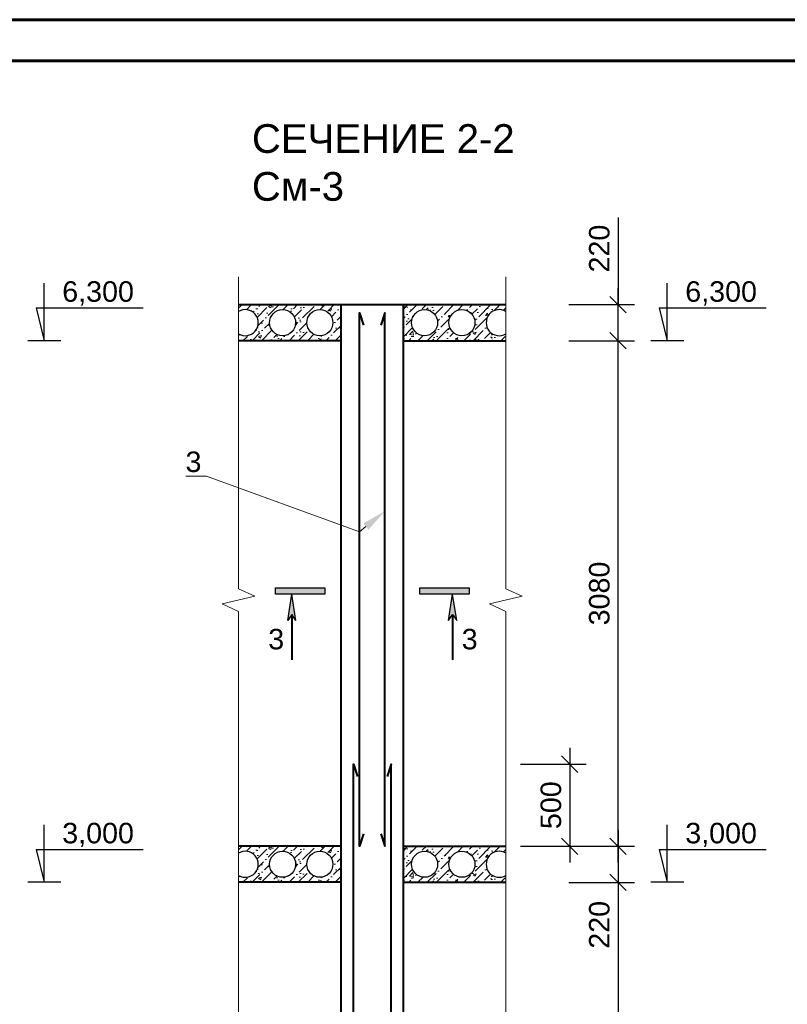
# Model space of a CAD drawing. Header units: millimetres. Extents: x 2063114 to 14983986, y -126020516 to 213791.
# Tile 408 of 656: x 2352024 to 2361382, y -919000 to -907001. Entities that reach past the tile are written whole.
import ezdxf
from ezdxf import colors
from ezdxf.entities.mleader import LeaderData, LeaderLine
from ezdxf.math import Vec2, Vec3

# ---------------------------------------------------------------- set-up
doc = ezdxf.new("R2010")
doc.units = ezdxf.units.MM
doc.layers.get('Defpoints').update_dxf_attribs({"color": 6, "lineweight": 35})
for name, color, linetype, lineweight in [('.', 7, 'Continuous', 15), ('PLAN', 250, 'Continuous', 25), ('РАЗМЕР АР', 150, 'Continuous', 20), ('Сплошная толстая', 7, 'Continuous', 40)]:
    doc.layers.add(name, color=color, linetype=linetype, lineweight=lineweight)
doc.layers.add('_print', color=6, linetype='Continuous', lineweight=60, plot=False)
doc.layers.add('PDF _leader', color=7, linetype='Continuous')
doc.styles.get("Standard").update_dxf_attribs({"font": 'arial.ttf'})
doc.dimstyles.new('STANDARD$0', dxfattribs={"dimtxt": 250, "dimasz": 200, "dimexe": 200, "dimexo": 300, "dimgap": 100, "dimtad": 1, "dimdec": 0, "dimzin": 1, "dimdsep": 46, "dimtxsty": 'Standard', "dimblk1": 'OBLIQUE', "dimblk2": 'OBLIQUE', "dimsah": 1, "dimcen": 2.5, "dimdle": 200, "dimadec": 0, "dimazin": 0, "dimtfac": 1, "dimtdec": 0, "dimtmove": 0, "dimatfit": 3, "dimldrblk": 'OBLIQUE', "dimfxl": 600, "dimfxlon": 1, "dimtolj": 1, "dimtzin": 1, "dimarcsym": 0})
pattern_1 = [(50, (2293550.68, -1264399.18), (364.36934, -31.87817), [38.1, -419.1]), (355, (2293550.68, -1264399.18), (-70.48684, 382.1137), [30.48, -335.28117]), (100.45144, (2293581.04, -1264401.83), (293.8825, 350.2355), [32.38, -356.1805]), (46.1842, (2293550.68, -1264297.58), (542.1581, -84.08466), [57.15, -628.65]), (96.63556, (2293595.86, -1264304.6), (474.8083, 494.85225), [48.57005, -534.2712]), (351.18415, (2293550.7, -1264297.6), (474.8083, 494.85225), [45.7199, -502.9195]), (21, (2293601.48, -1264322.98), (303.22878, -204.5304), [38.1, -419.1]), (326, (2293601.48, -1264322.98), (123.60406, 368.37593), [30.48, -335.28]), (71.45144, (2293626.75, -1264340.02), (426.83284, 163.84554), [32.38, -356.17988]), (37.5, (2293550.68, -1264399.18), (6.177207, 169.11008), [0, -331.216, 0, -340.36, 0, -336.55]), (7.5, (2293550.68, -1264399.18), (133.639325, 200.36115), [0, -194.056, 0, -323.596, 0, -128.27]), (327.5, (2293437.39, -1264399.18), (271.18119, -11.45749), [0, -127, 0, -396.24, 0, -525.78]), (317.5, (2293386.6, -1264399.18), (296.25836, 50.85298), [0, -165.1, 0, -263.144, 0, -373.38])]
pattern_2 = [(45, (2293550.68, -1264977.295), (42.09495, 154.348152), [198.4375, -39.6875, 0, -39.6875])]
pattern_3 = [(50, (2293550.68, -1270999.18), (364.36934, -31.87817), [38.1, -419.1]), (355, (2293550.68, -1270999.18), (-70.48684, 382.1137), [30.48, -335.28117]), (100.45144, (2293581.04, -1271001.83), (293.8825, 350.2355), [32.38, -356.1805]), (46.1842, (2293550.68, -1270897.58), (542.1581, -84.08466), [57.15, -628.65]), (96.63556, (2293595.86, -1270904.6), (474.8083, 494.85225), [48.57005, -534.2712]), (351.18415, (2293550.7, -1270897.6), (474.8083, 494.85225), [45.7199, -502.9195]), (21, (2293601.48, -1270922.98), (303.22878, -204.5304), [38.1, -419.1]), (326, (2293601.48, -1270922.98), (123.60406, 368.37593), [30.48, -335.28]), (71.45144, (2293626.75, -1270940.02), (426.83284, 163.84554), [32.38, -356.17988]), (37.5, (2293550.68, -1270999.18), (6.177207, 169.11008), [0, -331.216, 0, -340.36, 0, -336.55]), (7.5, (2293550.68, -1270999.18), (133.639325, 200.36115), [0, -194.056, 0, -323.596, 0, -128.27]), (327.5, (2293437.39, -1270999.18), (271.18119, -11.45749), [0, -127, 0, -396.24, 0, -525.78]), (317.5, (2293386.6, -1270999.18), (296.25836, 50.85298), [0, -165.1, 0, -263.144, 0, -373.38])]
pattern_4 = [(45, (2293550.68, -1271577.295), (42.09495, 154.348152), [198.4375, -39.6875, 0, -39.6875])]

# ---------------------------------------------------------------- blocks, each defined once
blk = doc.blocks.new('*U1590')
at = {"color": 0, "ltscale": 25}
blk.add_lwpolyline([(-59400, 42000), (0, 42000), (0, 0), (-59400, 0)], close=True, dxfattribs=at)
at = {"color": 0, "lineweight": 60, "ltscale": 25}
blk.add_lwpolyline([(-57400, 41500), (-500, 41500), (-500, 500), (-57400, 500)], close=True, dxfattribs=at)
blk = doc.blocks.new('_Oblique')
at = {"color": 0, "linetype": 'ByBlock', "lineweight": -2}
blk.add_line((-0.5, -0.5), (0.5, 0.5), dxfattribs=at)
blk = doc.blocks.new('*D2343')
at = {"layer": 'Defpoints', "color": 0, "lineweight": 30, "transparency": 16777216}
for p in [(2356472, -916074), (2356462, -917074), (2358729, -917074)]:
    blk.add_point(p, dxfattribs=at)
at = {"layer": 'РАЗМЕР АР', "color": 0, "lineweight": -2, "transparency": 16777216}
for p, q in [((2358729, -915874), (2358729, -917274)), ((2358129, -916074), (2358929, -916074)), ((2358129, -917074), (2358929, -917074))]:
    blk.add_line(p, q, dxfattribs=at)
at = {"layer": 'РАЗМЕР АР', "color": 0, "lineweight": -2, "transparency": 16777216, "xscale": 200, "yscale": 200, "zscale": 200}
for p, rotation in [((2358729, -916074), 90), ((2358729, -917074), 270)]:
    blk.add_blockref('_Oblique', p, dxfattribs=dict(at, rotation=rotation))
at = {"layer": 'РАЗМЕР АР', "color": 0, "transparency": 16777216, "insert": (2358501, -916574), "char_height": 250, "attachment_point": 5, "rotation": 90}
blk.add_mtext('\\A1;500', dxfattribs=at)
blk = doc.blocks.new('*D2345')
at = {"layer": 'Defpoints', "color": 0, "lineweight": 30, "transparency": 16777216}
for p in [(2356452, -917514), (2356702, -923514), (2359319, -923514)]:
    blk.add_point(p, dxfattribs=at)
at = {"layer": 'РАЗМЕР АР', "color": 0, "lineweight": -2, "transparency": 16777216}
for p, q in [((2359319, -917314), (2359319, -923714)), ((2358719, -917514), (2359519, -917514)), ((2358719, -923514), (2359519, -923514))]:
    blk.add_line(p, q, dxfattribs=at)
at = {"layer": 'РАЗМЕР АР', "color": 0, "lineweight": -2, "transparency": 16777216, "xscale": 200, "yscale": 200, "zscale": 200}
for p, rotation in [((2359319, -917514), 90), ((2359319, -923514), 270)]:
    blk.add_blockref('_Oblique', p, dxfattribs=dict(at, rotation=rotation))
at = {"layer": 'РАЗМЕР АР', "color": 0, "transparency": 16777216, "insert": (2359091, -920514), "char_height": 250, "attachment_point": 5, "rotation": 90}
blk.add_mtext('\\A1;3000', dxfattribs=at)
blk = doc.blocks.new('*D2346')
at = {"layer": 'Defpoints', "color": 0, "lineweight": 30, "transparency": 16777216}
for p in [(2356462, -910914), (2359319, -910914), (2356702, -917074)]:
    blk.add_point(p, dxfattribs=at)
at = {"layer": 'РАЗМЕР АР', "color": 0, "lineweight": -2, "transparency": 16777216}
for p, q in [((2359319, -917274), (2359319, -910714)), ((2358719, -910914), (2359519, -910914)), ((2358719, -917074), (2359519, -917074))]:
    blk.add_line(p, q, dxfattribs=at)
at = {"layer": 'РАЗМЕР АР', "color": 0, "lineweight": -2, "transparency": 16777216, "xscale": 200, "yscale": 200, "zscale": 200}
for p, rotation in [((2359319, -910914), 90), ((2359319, -917074), 270)]:
    blk.add_blockref('_Oblique', p, dxfattribs=dict(at, rotation=rotation))
at = {"layer": 'РАЗМЕР АР', "color": 0, "transparency": 16777216, "insert": (2359091, -913994), "char_height": 250, "attachment_point": 5, "rotation": 90}
blk.add_mtext('\\A1;3080', dxfattribs=at)
blk = doc.blocks.new('*D2278')
at = {"layer": 'Defpoints', "color": 0, "lineweight": 30, "transparency": 16777216}
for p in [(2356462, -917074), (2356462, -917514), (2359319, -917514)]:
    blk.add_point(p, dxfattribs=at)
at = {"layer": 'РАЗМЕР АР', "color": 0, "lineweight": -2, "transparency": 16777216}
for p, q in [((2359319, -916874), (2359319, -917714)), ((2358719, -917074), (2359519, -917074)), ((2358719, -917514), (2359519, -917514))]:
    blk.add_line(p, q, dxfattribs=at)
at = {"layer": 'РАЗМЕР АР', "color": 0, "lineweight": -2, "transparency": 16777216, "xscale": 200, "yscale": 200, "zscale": 200}
for p, rotation in [((2359319, -917074), 90), ((2359319, -917514), 270)]:
    blk.add_blockref('_Oblique', p, dxfattribs=dict(at, rotation=rotation))
at = {"layer": 'РАЗМЕР АР', "color": 0, "transparency": 16777216, "insert": (2359091, -918032), "char_height": 250, "attachment_point": 5, "rotation": 90}
blk.add_mtext('\\A1;220', dxfattribs=at)
blk = doc.blocks.new('*D2279')
at = {"layer": 'Defpoints', "color": 0, "lineweight": 30, "transparency": 16777216}
for p in [(2357952, -910474), (2359319, -910474), (2357952, -910914)]:
    blk.add_point(p, dxfattribs=at)
at = {"layer": 'РАЗМЕР АР', "color": 0, "lineweight": -2, "transparency": 16777216}
for p, q in [((2359319, -909413), (2359319, -910474)), ((2359319, -911114), (2359319, -910274)), ((2358719, -910474), (2359519, -910474)), ((2358719, -910914), (2359519, -910914))]:
    blk.add_line(p, q, dxfattribs=at)
at = {"layer": 'РАЗМЕР АР', "color": 0, "lineweight": -2, "transparency": 16777216, "xscale": 200, "yscale": 200, "zscale": 200}
for p, rotation in [((2359319, -910474), 90), ((2359319, -910914), 270)]:
    blk.add_blockref('_Oblique', p, dxfattribs=dict(at, rotation=rotation))
at = {"layer": 'РАЗМЕР АР', "color": 0, "transparency": 16777216, "insert": (2359091, -909791), "char_height": 250, "attachment_point": 5, "rotation": 90}
blk.add_mtext('\\A1;220', dxfattribs=at)

msp = doc.modelspace()

# ---------------------------------------------------------------- hatches: boundary and pattern name
at = {"lineweight": 9, "ltscale": 150}
h = msp.add_hatch(dxfattribs=at)
h.set_pattern_fill('AR-CONC', color=256, scale=2)
h.set_pattern_definition(pattern_1)
h.paths.add_polyline_path([(2354691.80705, -910473.73912), (2354691.80705, -910557.21706, -1.7616415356), (2354691.80705, -910830.26118), (2354691.80705, -910913.73912), (2355941.80705, -910913.73912), (2355941.80705, -910473.73912)])
h.paths.add_polyline_path([(2355842.4284, -910693.73912, -1), (2355524.4284, -910693.73912, -1)], flags=16)
h.paths.add_polyline_path([(2355387.36919, -910693.73912, -1), (2355069.36919, -910693.73912, -1)], flags=16)
at = {"lineweight": 9, "ltscale": 50}
h = msp.add_hatch(dxfattribs=at)
h.set_pattern_fill('ANSI36', color=256, scale=25)
h.set_pattern_definition(pattern_2)
h.paths.add_polyline_path([(2355941.80705, -910473.73912), (2354691.80705, -910473.73912), (2354691.80705, -910557.21706, -1.7616415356), (2354691.80705, -910830.26118), (2354691.80705, -910913.73912), (2355941.80705, -910913.73912)])
h.paths.add_polyline_path([(2355842.4284, -910693.73912, -1), (2355524.4284, -910693.73912, -1)], flags=16)
h.paths.add_polyline_path([(2355387.36919, -910693.73912, -1), (2355069.36919, -910693.73912, -1)], flags=16)
at = {"lineweight": 9, "ltscale": 150}
h = msp.add_hatch(dxfattribs=at)
h.set_pattern_fill('AR-CONC', color=256, scale=2)
h.set_pattern_definition(pattern_1)
h.paths.add_polyline_path([(2357951.80705, -910557.21706), (2357951.80705, -910473.73912), (2356701.80705, -910473.73912), (2356701.80705, -910913.73912), (2357951.80705, -910913.73912), (2357951.80705, -910830.26118, -1.7616415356)])
h.paths.add_polyline_path([(2357574.24492, -910693.73912, -1), (2357256.24492, -910693.73912, -1)], flags=16)
h.paths.add_polyline_path([(2356801.18571, -910693.73912, -1), (2357119.18571, -910693.73912, -1)], flags=16)
at = {"lineweight": 9, "ltscale": 50}
h = msp.add_hatch(dxfattribs=at)
h.set_pattern_fill('ANSI36', color=256, scale=25)
h.set_pattern_definition(pattern_2)
h.paths.add_polyline_path([(2357951.80705, -910557.21706), (2357951.80705, -910473.73912), (2356701.80705, -910473.73912), (2356701.80705, -910913.73912), (2357951.80705, -910913.73912), (2357951.80705, -910830.26118, -1.7616415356)])
h.paths.add_polyline_path([(2357574.24492, -910693.73912, -1), (2357256.24492, -910693.73912, -1)], flags=16)
h.paths.add_polyline_path([(2357119.18571, -910693.73912, -1), (2356801.18571, -910693.73912, -1)], flags=16)
at = {"ltscale": 25}
h = msp.add_hatch(color=256, dxfattribs=at)
h.dxf.hatch_style = 1
h.paths.add_polyline_path([(2355141.80705, -913926.55669), (2355141.80705, -914001.55669), (2355741.80705, -914001.55669), (2355741.80705, -913926.55669)])
h = msp.add_hatch(color=256, dxfattribs=at)
h.dxf.hatch_style = 1
h.paths.add_polyline_path([(2356901.80705, -913926.55669), (2356901.80705, -914001.55669), (2357501.80705, -914001.55669), (2357501.80705, -913926.55669)])
for points in [[(2355341.80705, -914001.55669), (2355391.80705, -914321.55669), (2355341.80705, -914251.55669), (2355291.80705, -914321.55669)], [(2357301.80705, -914001.55669), (2357251.80705, -914321.55669), (2357301.80705, -914251.55669), (2357351.80705, -914321.55669)]]:
    msp.add_hatch(color=256).paths.add_polyline_path(points)
at = {"lineweight": 9, "ltscale": 150}
h = msp.add_hatch(dxfattribs=at)
h.set_pattern_fill('AR-CONC', color=256, scale=2)
h.set_pattern_definition(pattern_3)
h.paths.add_polyline_path([(2355941.80705, -917073.73912), (2354691.80705, -917073.73912), (2354691.80705, -917157.21706, -1.7616415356), (2354691.80705, -917430.26118), (2354691.80705, -917513.73912), (2355941.80705, -917513.73912)])
h.paths.add_polyline_path([(2355842.4284, -917293.73912, -1), (2355524.4284, -917293.73912, -1)], flags=16)
h.paths.add_polyline_path([(2355387.36919, -917293.73912, -1), (2355069.36919, -917293.73912, -1)], flags=16)
at = {"lineweight": 9, "ltscale": 50}
h = msp.add_hatch(dxfattribs=at)
h.set_pattern_fill('ANSI36', color=256, scale=25)
h.set_pattern_definition(pattern_4)
h.paths.add_polyline_path([(2355941.80705, -917073.73912), (2354691.80705, -917073.73912), (2354691.80705, -917157.21706, -1.7616415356), (2354691.80705, -917430.26118), (2354691.80705, -917513.73912), (2355941.80705, -917513.73912)])
h.paths.add_polyline_path([(2355842.4284, -917293.73912, -1), (2355524.4284, -917293.73912, -1)], flags=16)
h.paths.add_polyline_path([(2355387.36919, -917293.73912, -1), (2355069.36919, -917293.73912, -1)], flags=16)
at = {"lineweight": 9, "ltscale": 150}
h = msp.add_hatch(dxfattribs=at)
h.set_pattern_fill('AR-CONC', color=256, scale=2)
h.set_pattern_definition(pattern_3)
h.paths.add_polyline_path([(2357951.80705, -917157.21706), (2357951.80705, -917073.73912), (2356701.80705, -917073.73912), (2356701.80705, -917513.73912), (2357951.80705, -917513.73912), (2357951.80705, -917430.26118, -1.7616415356)])
h.paths.add_polyline_path([(2357574.24492, -917293.73912, -1), (2357256.24492, -917293.73912, -1)], flags=16)
h.paths.add_polyline_path([(2357119.18571, -917293.73912, -1), (2356801.18571, -917293.73912, -1)], flags=16)
at = {"lineweight": 9, "ltscale": 50}
h = msp.add_hatch(dxfattribs=at)
h.set_pattern_fill('ANSI36', color=256, scale=25)
h.set_pattern_definition(pattern_4)
h.paths.add_polyline_path([(2357951.80705, -917157.21706), (2357951.80705, -917073.73912), (2356701.80705, -917073.73912), (2356701.80705, -917513.73912), (2357951.80705, -917513.73912), (2357951.80705, -917430.26118, -1.7616415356)])
h.paths.add_polyline_path([(2357574.24492, -917293.73912, -1), (2357256.24492, -917293.73912, -1)], flags=16)
h.paths.add_polyline_path([(2357119.18571, -917293.73912, -1), (2356801.18571, -917293.73912, -1)], flags=16)

# ---------------------------------------------------------------- linework, layer by layer
at = {"ltscale": 0.001}
for p, q in [((2352323.53031, -910913.73912), (2352323.53031, -910213.73912)), ((2359919.00456, -910913.73912), (2359919.00456, -910213.73912)), ((2352223.53031, -910513.73912), (2353528.2658, -910513.73912)), ((2352223.53031, -910513.73912), (2352323.53031, -910913.73912)), ((2359819.00456, -910513.73912), (2361123.74005, -910513.73912)), ((2359819.00456, -910513.73912), (2359919.00456, -910913.73912)), ((2352323.53031, -917513.73912), (2352323.53031, -916813.73912)), ((2359919.00456, -917513.73912), (2359919.00456, -916813.73912)), ((2352223.53031, -917113.73912), (2353528.2658, -917113.73912)), ((2352223.53031, -917113.73912), (2352323.53031, -917513.73912)), ((2359819.00456, -917113.73912), (2361123.74005, -917113.73912)), ((2359819.00456, -917113.73912), (2359919.00456, -917513.73912))]:
    msp.add_line(p, q, dxfattribs=at)
at = {"ltscale": 0.00075}
for p, q in [((2352523.53031, -910913.73912), (2352123.53031, -910913.73912)), ((2360119.00456, -910913.73912), (2359719.00456, -910913.73912)), ((2352523.53031, -917513.73912), (2352123.53031, -917513.73912)), ((2360119.00456, -917513.73912), (2359719.00456, -917513.73912))]:
    msp.add_line(p, q, dxfattribs=at)
for p, q in [((2355291.80705, -914321.55669), (2355341.80705, -914001.55669)), ((2355391.80705, -914321.55669), (2355341.80705, -914001.55669)), ((2357251.80705, -914321.55669), (2357301.80705, -914001.55669)), ((2357351.80705, -914321.55669), (2357301.80705, -914001.55669)), ((2355341.80705, -914251.55669), (2355291.80705, -914321.55669)), ((2355391.80705, -914321.55669), (2355341.80705, -914251.55669)), ((2357251.80705, -914321.55669), (2357301.80705, -914251.55669)), ((2357301.80705, -914251.55669), (2357351.80705, -914321.55669))]:
    msp.add_line(p, q)
at = {"lineweight": 40}
for p, q in [((2355341.80705, -914251.55669), (2355341.80705, -914801.55669)), ((2357301.80705, -914251.55669), (2357301.80705, -914801.55669))]:
    msp.add_line(p, q, dxfattribs=at)
at = {"ltscale": 25}
for points in [[(2355141.80705, -914001.55669), (2355141.80705, -913926.55669), (2355741.80705, -913926.55669), (2355741.80705, -914001.55669)], [(2356901.80705, -914001.55669), (2356901.80705, -913926.55669), (2357501.80705, -913926.55669), (2357501.80705, -914001.55669)]]:
    msp.add_lwpolyline(points, close=True, dxfattribs=at)
at = {"ltscale": 150}
for centre in [(2355228.36919, -910693.73912), (2355683.4284, -910693.73912), (2356960.18571, -910693.73912), (2357415.24492, -910693.73912), (2355228.36919, -917293.73912), (2355683.4284, -917293.73912), (2356960.18571, -917293.73912), (2357415.24492, -917293.73912)]:
    msp.add_circle(centre, 159, dxfattribs=at)
for centre, start, end in [((2354773.30998, -910693.73912), 239.163027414, 120.836972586), ((2357870.30412, -910693.73912), 59.163027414, 300.836972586), ((2354773.30998, -917293.73912), 239.163027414, 120.836972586), ((2357870.30412, -917293.73912), 59.163027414, 300.836972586)]:
    msp.add_arc(centre, 159, start, end, dxfattribs=at)
at = {"layer": '_print', "ltscale": 100}
msp.add_lwpolyline([(2379792.08613, -949001.43901), (2320392.08613, -949001.43901), (2320392.08613, -907001.43901), (2379792.08613, -907001.43901)], close=True, dxfattribs=at)
at = {"layer": 'PDF _leader', "lineweight": 13}
for points in [[(2354691.80705, -917614.98038), (2354691.80705, -914214.98038), (2354492.82622, -914120.3091), (2354890.78789, -914027.16914), (2354691.80705, -913935.56049), (2354691.80705, -910135.56049)], [(2357951.80705, -917614.98038), (2357951.80705, -914214.98038), (2357752.82622, -914120.3091), (2358150.78789, -914027.16914), (2357951.80705, -913935.56049), (2357951.80705, -910135.56049)], [(2354691.80705, -924254.98038), (2354691.80705, -920654.98038), (2354492.82622, -920560.3091), (2354890.78789, -920467.16914), (2354691.80705, -920375.56049), (2354691.80705, -917073.73912)], [(2357951.80705, -924254.98038), (2357951.80705, -920654.98038), (2357752.82622, -920560.3091), (2358150.78789, -920467.16914), (2357951.80705, -920375.56049), (2357951.80705, -917073.73912)]]:
    msp.add_lwpolyline(points, dxfattribs=at)
at = {"layer": 'Сплошная толстая', "ltscale": 150}
for p, q in [((2354691.80705, -910473.73912), (2357951.80705, -910473.73912)), ((2355941.80705, -923513.73912), (2355941.80705, -910473.73912)), ((2356701.80705, -923513.73912), (2356701.80705, -910473.73912)), ((2355941.80705, -910913.73912), (2354691.80705, -910913.73912)), ((2356701.80705, -910913.73912), (2357951.80705, -910913.73912)), ((2355941.80705, -917073.73912), (2354691.80705, -917073.73912)), ((2356701.80705, -917073.73912), (2357951.80705, -917073.73912)), ((2355941.80705, -917513.73912), (2354691.80705, -917513.73912)), ((2356701.80705, -917513.73912), (2357951.80705, -917513.73912))]:
    msp.add_line(p, q, dxfattribs=at)
for points in [[(2356216.80705, -916923.73912), (2356166.80705, -917073.73912), (2356166.80705, -910573.73912), (2356216.80705, -910723.73912)], [(2356426.80705, -916923.73912), (2356476.80705, -917073.73912), (2356476.80705, -910573.73912), (2356426.80705, -910723.73912)], [(2356141.80705, -923363.73912), (2356091.80705, -923513.73912), (2356091.80705, -916073.73912), (2356141.80705, -916223.73912)], [(2356501.80705, -923363.73912), (2356551.80705, -923513.73912), (2356551.80705, -916073.73912), (2356501.80705, -916223.73912)]]:
    msp.add_lwpolyline(points, dxfattribs=at)

# ---------------------------------------------------------------- block references
for p in [(2379792.08613, -907001.43901), (2379792.08613, -949001.43901)]:
    msp.add_blockref('*U1590', p)

# ---------------------------------------------------------------- texts
at = {"ltscale": 100, "char_height": 350, "attachment_point": 4}
for s, insert, width in [('\\pi165.33436;{\\C0;СЕРДЕЧНИКИ МОНОЛИТНЫЕ}\\P\\pi2380.29002;См-1, См-2.', (2323054.56093, -908600.74784), 7349.2908177), ('\\pi351.81297;{\\C0;СЕРДЕЧНИК МОНОЛИТНЫЙ}\\P\\pi3095.58855;См-3.', (2330762.78483, -908600.74784), 7384.1852919), ('\\pi1503.4357;{\\C0;СЕЧЕНИЕ 1-1}\\P\\pi2543.64716;См-1', (2338020.19504, -908743.93942), 6097.185179), ('\\pi1503.4357;{\\C0;СЕЧЕНИЕ 1-1}\\P\\pi2511.65535;См-2', (2345787.1269, -908743.93942), 6097.185179), ('\\pi1471.44389;{\\C0;СЕЧЕНИЕ 2-2\\P\\pi2509.86476;}См-3', (2353382.60116, -908743.93942), 6097.185179)]:
    msp.add_mtext(s, dxfattribs=dict(at, insert=insert, width=width))
at = {"char_height": 250}
for s, insert, width, attachment_point in [('6,300', (2352979.31495, -910337.13768), 1459.8696196, 5), ('6,300', (2360574.7892, -910337.13768), 1459.8696196, 5), ('3', (2355053.33896, -914425.05119), 140.9752569, 1), ('3', (2357412.59962, -914425.05119), 140.9752569, 1), ('3,000', (2352979.31495, -916937.13768), 1459.8696196, 5), ('3,000', (2360574.7892, -916937.13768), 1459.8696196, 5)]:
    msp.add_mtext(s, dxfattribs=dict(at, insert=insert, width=width, attachment_point=attachment_point))
at = {"layer": 'PLAN', "lineweight": 13, "ltscale": 0.13, "char_height": 250, "width": 3061.9173965, "attachment_point": 1}
for insert in [(2328906.21417, -913004.22964), (2335780.85108, -913196.97058)]:
    msp.add_mtext('\\pi670.53919;Сетка СГ-1\\P\\pi674.0351;шаг 675мм\\P\\pi729.79908;по высоте', dxfattribs=dict(at, insert=insert))

# ---------------------------------------------------------------- dimensions: what is measured, and where the dimension line sits
at = {"layer": 'РАЗМЕР АР'}
for base, p1, p2, picture, middle in [((2359319.00456, -910473.73912), (2357951.80705, -910913.73912), (2357951.80705, -910473.73912), '*D2279', (2359319.00456, -909790.8166)), ((2359319.00456, -917513.73912), (2356461.80705, -917073.73912), (2356461.80705, -917513.73912), '*D2278', (2359319.00456, -918032.377))]:
    dim = msp.add_linear_dim(base=base, p1=p1, p2=p2, angle=90, dimstyle='STANDARD$0', override={"dimlfac": 0.5, "dimtmove": 1}, dxfattribs=at)
    dim.commit()
    dim.dimension.update_dxf_attribs({"geometry": picture, "text_midpoint": middle, "dimtype": 160})
for base, p1, p2, picture, middle in [((2359319.00456, -910913.73912), (2356701.80705, -917073.73912), (2356461.80705, -910913.73912), '*D2346', (2359091.27605, -913993.73912)), ((2358729.08526, -917073.73912), (2356471.80705, -916073.73912), (2356461.80705, -917073.73912), '*D2343', (2358501.44201, -916573.73912)), ((2359319.00456, -923513.73912), (2356451.80705, -917513.73912), (2356701.80705, -923513.73912), '*D2345', (2359091.27605, -920513.73912))]:
    dim = msp.add_linear_dim(base=base, p1=p1, p2=p2, angle=90, dimstyle='STANDARD$0', override={"dimlfac": 0.5, "dimtmove": 1}, dxfattribs=at)
    dim.commit()
    dim.dimension.update_dxf_attribs({"geometry": picture, "text_midpoint": middle})

# ---------------------------------------------------------------- leaders
at = {"layer": '.'}
ml = msp.add_multileader_mtext('Standard', dxfattribs=at)
ml.set_content('3', color=256)
ml.set_leader_properties(color=256, linetype='ByLayer', lineweight=-1)
ml.build(insert=Vec2(0, 0))
ml.multileader.update_dxf_attribs({"has_dogleg": 0, "text_left_attachment_type": 6, "text_right_attachment_type": 6, "dogleg_length": 0.36, "arrow_head_size": 300})
ctx = ml.context
ctx.base_point, ctx.char_height, ctx.arrow_head_size, ctx.landing_gap_size, ctx.plane_origin = Vec3(2354014.90209, -912563.81737), 250, 300, 60.75, Vec3(2356873.12795, -912447.72558)
ctx.left_attachment, ctx.right_attachment, ctx.text_align_type = 6, 6, 2
notes = []
notes.append((ctx, [(0, (1, 1, 0), (2354300.55026, -912563.81737), (-1, 0), 0.4374, [(1, [(2356476.80705, -912989.17279), (2356166.80705, -913241.92996)], 0, [])])]))
ctx.mtext.insert, ctx.mtext.alignment, ctx.mtext.flow_direction = Vec3(2354239.36286, -912263.81737), 3, 5
for ctx, leaders in notes:
    for number, flags, end, landing, length, lines in leaders:
        leader = LeaderData()
        leader.index, (leader.has_last_leader_line, leader.has_dogleg_vector, leader.attachment_direction) = number, flags
        leader.last_leader_point, leader.dogleg_vector, leader.dogleg_length = Vec3(end), Vec3(landing), length
        for number, points, colour, breaks in lines:
            line = LeaderLine()
            line.index, line.vertices, line.color, line.breaks = number, Vec3.list(points), colors.encode_raw_color(colour), breaks
            leader.lines.append(line)
        ctx.leaders.append(leader)

doc.saveas('drawing.dxf')
